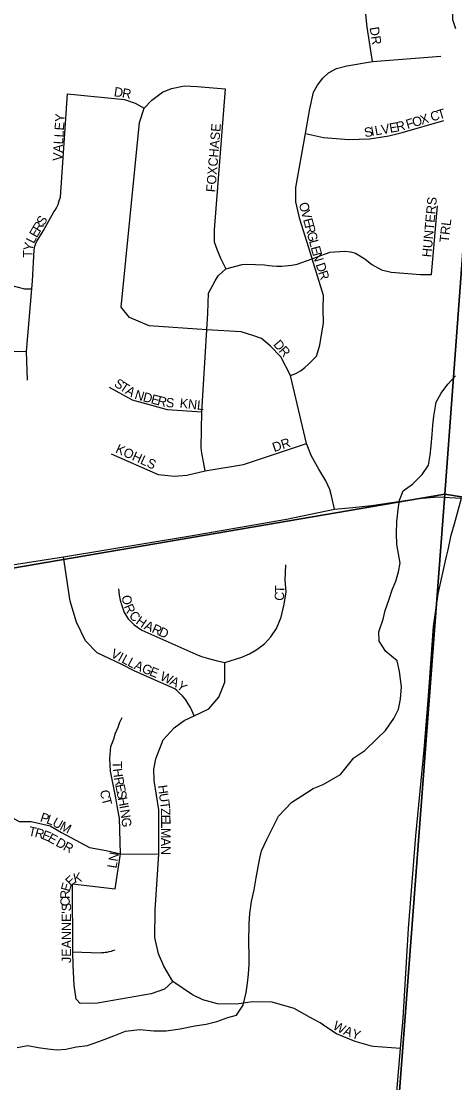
# Model space of a CAD drawing. Extents: x 1310247 to 1552180, y 377264 to 706493.
# Drawn here: x 1411972 to 1414286, y 499190 to 504859 of the extents above; entities that cross this region are included whole.
import ezdxf

# ---------------------------------------------------------------- set-up
doc = ezdxf.new("R2010")
doc.units = 0
for name, color, linetype in [('GM_X_County_Road', 7, 'Continuous'), ('GM_X_Minor_River', 7, 'Continuous'), ('GM_X_Section', 7, 'Continuous'), ('GM_X_State_Route', 7, 'Continuous'), ('GM_X_Township_Subdivision', 7, 'Continuous'), ('GM_X_Township_Subdivision_Text', 7, 'Continuous')]:
    doc.layers.add(name, color=color, linetype=linetype)

msp = doc.modelspace()

# ---------------------------------------------------------------- linework, layer by layer
at = {"layer": 'GM_X_County_Road'}
for points in [[(1413742.6, 502262.9), (1413842.3, 502272.3), (1414095.1, 502310.8), (1414196.2, 502318.5), (1414322.3, 502311.3)], [(1408747.1, 502181), (1408752, 502179.6), (1409123.9, 502088.8), (1409686.7, 501946), (1410355.8, 501758.1), (1410451.9, 501746.2), (1410577.8, 501747.9), (1410826, 501784.4), (1412197, 501999.6), (1412874.9, 502110.2), (1413387.8, 502200.6), (1413644.8, 502253.8), (1413742.6, 502262.9)]]:
    msp.add_lwpolyline(points, dxfattribs=at)
at = {"layer": 'GM_X_Minor_River'}
for points in [[(1414291.5, 504817.8), (1414276.8, 504866.4), (1414274.7, 504928.7), (1414258.6, 504997.4), (1414253, 505079.9), (1414245.5, 505164.4), (1414229.4, 505233.1), (1414215.2, 505295.8), (1414200.6, 505342.4)], [(1413282.9, 500489.5), (1413317, 500556.7), (1413344.8, 500614), (1413417.2, 500688.1), (1413470.4, 500722.6), (1413529.7, 500760.9), (1413584.6, 500783.3), (1413676.4, 500836.7), (1413747.3, 500924.9), (1413806.7, 500965.2), (1413870.7, 501027.5), (1413916.2, 501072.2), (1413960.2, 501135.1), (1413985.7, 501184.5), (1413997.3, 501238.3), (1414001.3, 501304.4), (1413991.7, 501387), (1413979.3, 501443.6), (1413918.6, 501493.6), (1413882.1, 501548.9), (1413881.5, 501599.1), (1413903.6, 501666.7), (1413915, 501712.5), (1413936.8, 501772), (1413952.3, 501821.7), (1413971.8, 501869.3), (1413985.3, 501919.1), (1413994.7, 501964.9), (1413986.1, 502015.4), (1413977.5, 502063.8), (1413975.3, 502124.1), (1413977.2, 502188.2), (1413985.1, 502252.2), (1413990.6, 502302.2), (1414010.1, 502351.8), (1414061.3, 502386.4), (1414113, 502439), (1414146.5, 502488.1), (1414154.2, 502542.1), (1414159.6, 502592.1), (1414165.4, 502652.1), (1414168.9, 502702.2), (1414174.3, 502750.2), (1414186.6, 502824.1), (1414214.1, 502873.4), (1414249.6, 502920.5), (1414291.1, 502965.4)], [(1411949.7, 499378.2), (1412006.2, 499388.5), (1412062.1, 499378.8), (1412114.1, 499371.2), (1412162.1, 499365.7), (1412210.4, 499370.2), (1412266.9, 499382.5), (1412325.3, 499388.8), (1412386.2, 499411), (1412465.3, 499440.7), (1412528.2, 499464.9), (1412602.8, 499474.6), (1412678.8, 499468.3), (1412745.1, 499468.3), (1412819.6, 499478.1), (1412898.3, 499493.7), (1412958.8, 499503.9), (1413015.5, 499518.2), (1413074.3, 499538.5), (1413120.8, 499551.1), (1413156.5, 499604.2), (1413172.5, 499672), (1413180, 499721.9), (1413185.4, 499769.9), (1413189, 499822), (1413188.4, 499870.2), (1413186.4, 499938.5), (1413189.4, 500040.8), (1413193, 500094.8), (1413200.9, 500158.8), (1413214.8, 500220.6), (1413226.7, 500284.5), (1413234.1, 500332.4), (1413243.6, 500380.3), (1413255, 500428.1), (1413282.9, 500489.5)]]:
    msp.add_lwpolyline(points, dxfattribs=at)
at = {"layer": 'GM_X_Section'}
for points in [[(1414533.6, 506397), (1414234.1, 502333.5), (1408766.1, 501397.1), (1409190.5, 506806)], [(1414533.6, 506397), (1419763.1, 506010.4), (1419420.1, 501499.9), (1414234.1, 502333.5)], [(1408766.1, 501397.1), (1414234.1, 502333.5), (1413821.6, 496918.4), (1408325.7, 496082.6)], [(1419420.1, 501499.9), (1419004.7, 496044.9), (1413821.6, 496918.4), (1414234.1, 502333.5)]]:
    msp.add_lwpolyline(points, close=True, dxfattribs=at)
at = {"layer": 'GM_X_State_Route'}
for points in [[(1414240.5, 501992.7), (1414250.4, 502036.2), (1414267.7, 502114.5), (1414285, 502174.8), (1414322.3, 502311.3)], [(1414143.7, 501232.5), (1414157.6, 501403.4), (1414173.2, 501626.3), (1414197.1, 501800.7), (1414240.5, 501992.7)], [(1413997.1, 499373.8), (1414010.3, 499536), (1414038.9, 500014.4), (1414079, 500509.5), (1414122.2, 500969), (1414143.7, 501232.5)], [(1413870.2, 496922.9), (1413867.9, 497002.3), (1413858.2, 497253.7), (1413856.7, 497384.6), (1413857.5, 497535.6), (1413869.4, 497675.4), (1413875.3, 497794.4), (1413888, 497990), (1413909.7, 498247.7), (1413934.1, 498601.4), (1413969, 499037.2), (1413997.1, 499373.8)]]:
    msp.add_lwpolyline(points, dxfattribs=at)
at = {"layer": 'GM_X_Township_Subdivision'}
for points in [[(1413846.3, 504643.9), (1413819.5, 504828), (1413811, 504896.2), (1413779.3, 504977.9), (1413741.5, 505037.6), (1413697.6, 505081.4), (1413629.4, 505143.6), (1413585.5, 505213.1), (1413551.4, 505302), (1413540.4, 505383.7), (1413534.3, 505469), (1413538, 505542.1), (1413548.9, 505586), (1413566, 505635.9), (1413593.8, 505675.2), (1413703.7, 505773.7), (1413784.1, 505810.2), (1413954.8, 505894.3)], [(1413409, 502966.7), (1413437.5, 502977.8), (1413463.2, 502991.8), (1413486.5, 503009.3), (1413504.6, 503027.4), (1413548.2, 503070.7), (1413565.8, 503129.5), (1413585.5, 503249.2), (1413583.5, 503325.6), (1413585.5, 503394.3), (1413525.1, 503590.9), (1413524.7, 503592.4), (1413460, 503802.2), (1413438.4, 503894.4), (1413438.4, 503971.3), (1413490, 504259.6), (1413512.5, 504391.1), (1413531.9, 504479.4), (1413553.8, 504518.4), (1413581.9, 504555), (1413612.3, 504583), (1413655, 504607.4), (1413709.8, 504620.8), (1413846.3, 504643.9), (1414212.7, 504672.8)], [(1412004.9, 502942.7), (1411998.9, 503096), (1412028.9, 503430.1), (1412032.5, 503470.4), (1412041.4, 503638.7), (1412045, 503657.1), (1412053.7, 503680.7), (1412089.7, 503741.1), (1412146, 503840.3), (1412152.8, 503850.9), (1412161.8, 503865.4), (1412168.2, 503880.8), (1412174.9, 503899.5), (1412180.6, 503919.9), (1412219.2, 504470.5), (1412522.8, 504441.7), (1412579.8, 504421.7), (1412627.6, 504393.9)], [(1413644.8, 502253.8), (1413629, 502324.4), (1413618.5, 502357.6), (1413598.1, 502404.3), (1413561.2, 502467.3), (1413521.1, 502536.1), (1413494.2, 502603.4), (1413409, 502966.7), (1413358, 503066.7), (1413301.1, 503125.6), (1413254.1, 503164.8), (1413209, 503180.5), (1413146.3, 503200.1), (1412962.6, 503211.6), (1412654.1, 503231.5), (1412549.6, 503276.6), (1412504.9, 503331.4), (1412603.7, 504317.7), (1412627.6, 504393.9), (1412668.4, 504437.1), (1412725.4, 504480.2), (1412773.9, 504500.2), (1412844, 504513.3), (1412910.2, 504511), (1413017.3, 504501.8), (1413060.4, 504498.7), (1413001.1, 503745.4), (1413001.1, 503680.6), (1413016.8, 503641.4), (1413036.4, 503594.3), (1413063.9, 503537.4)], [(1413490, 504259.6), (1413586, 504239), (1413720.4, 504226.8), (1413831.4, 504231.2), (1413934.4, 504246.9), (1414005, 504264.3), (1414228.3, 504329.4)], [(1412954.1, 502458.7), (1412943.9, 502506.9), (1412938.7, 502534.9), (1412936.1, 502552.4), (1412933.1, 502581), (1412936.5, 502772.6), (1412962.6, 503211.6), (1412967.8, 503300.1), (1412971.7, 503406), (1413007, 503472.7), (1413022.7, 503500.2), (1413063.9, 503537.4), (1413151.3, 503559.1), (1413174, 503562.1), (1413270.1, 503557.4), (1413292.8, 503554.5), (1413312.1, 503552.4), (1413336, 503551.3), (1413346.9, 503551), (1413363.6, 503551.3), (1413380.4, 503552.1), (1413399.1, 503553.9), (1413416.4, 503555.9), (1413444.8, 503561.3), (1413494.4, 503579.6), (1413525.1, 503590.9), (1413534.7, 503594.4), (1413571.8, 503607.4), (1413590.1, 503614.4), (1413607.1, 503620.5), (1413620, 503625.1), (1413699.4, 503630.4), (1413729.8, 503626.9), (1413757.2, 503620.6), (1413806.7, 503590.4), (1413844.2, 503560.6), (1413894.5, 503532.3), (1413946.2, 503518.5), (1414103.4, 503505.8), (1414162.8, 503505.8), (1414194.4, 503873.9)], [(1411187.9, 503473), (1411414.5, 503453.2), (1411459.8, 503447.5), (1411501.3, 503443.8), (1411685.7, 503447), (1411861.2, 503450.1), (1411872.4, 503451.6), (1411883.7, 503452.1), (1411893.9, 503452.1), (1411906.5, 503451.4), (1411988.9, 503430.8), (1412028.9, 503430.1)], [(1410818.6, 503159.9), (1410921.7, 503131.1), (1411163.1, 503118.4), (1411455.5, 503102.4), (1411998.9, 503096)], [(1412441.7, 502904.3), (1412564.4, 502837.1), (1412750.3, 502785.6), (1412936.5, 502772.6)], [(1412452.1, 502549), (1412703.1, 502439.1), (1412789.4, 502429.3), (1412856.1, 502435.2), (1412954.1, 502458.7), (1413158, 502492.1), (1413494.2, 502603.4)], [(1412894.9, 501150.3), (1412878.4, 501187.8), (1412874.8, 501194.9), (1412863.4, 501214.2), (1412849.6, 501234.3), (1412831.8, 501256.3), (1412815.3, 501273.4), (1412802, 501285.6), (1412791, 501293.6), (1412577.8, 501388.2), (1412509.4, 501423.9), (1412376.2, 501487), (1412315.4, 501551), (1412267.5, 501650.1), (1412232.3, 501762), (1412197, 501999.6)], [(1412490.8, 501828.1), (1412494.2, 501794.6), (1412499.5, 501767.5), (1412508.3, 501738.4), (1412520.9, 501701), (1412542.2, 501668.5), (1412574.7, 501635.5), (1412615.8, 501607.5), (1412903.6, 501479.4), (1412934.5, 501466.6), (1412971.1, 501456.7), (1413016.9, 501442.6), (1413059.4, 501434.7), (1413150.2, 501462.7), (1413190.5, 501481.2), (1413229.3, 501503.5), (1413272, 501535.5), (1413305, 501571.4), (1413335.1, 501616.1), (1413360.3, 501676.3), (1413375.8, 501746.1), (1413386.5, 501811.1), (1413380.7, 501874.2), (1413383.6, 501956.7)], [(1413513.6, 499539.1), (1413428.3, 499586.5), (1413311.1, 499621.4), (1413207.3, 499622.9), (1413121.2, 499609.2), (1413020.3, 499611.8), (1412942.1, 499633.8), (1412886, 499659.8), (1412781.6, 499730.7), (1412732.8, 499813.7), (1412704.9, 499879.6), (1412684.6, 499966.7), (1412687, 500112.9), (1412707, 500411.1), (1412707, 500647.8), (1412681.4, 500804.4), (1412679, 500865.2), (1412691, 500919.5), (1412729.4, 501021.8), (1412787.7, 501085.8), (1412841.3, 501124.2), (1412894.9, 501150.3), (1412973.9, 501186.4), (1413026.3, 501248.6), (1413057.9, 501329), (1413059.4, 501434.7)], [(1412501.1, 500412.6), (1412496, 500603), (1412486.4, 500658.9), (1412476.9, 500711.7), (1412448.1, 500854), (1412444.9, 500922.7), (1412450.6, 500985.6), (1412467.3, 501031.1), (1412473.8, 501052.8), (1412488.6, 501090), (1412498.8, 501115.6), (1412510.1, 501140.7)], [(1411413, 500973.3), (1411460.8, 500968.1), (1411510, 500957.1), (1411561.5, 500939.5), (1411630.5, 500902), (1411689.2, 500865.6), (1411727.3, 500823.6), (1411762.1, 500780), (1411795.2, 500711.6), (1411861.5, 500641.4), (1411960.6, 500585.4), (1412024.5, 500585.4), (1412126.8, 500561.4), (1412186, 500526.3), (1412336.2, 500446.3), (1412425.7, 500430.3), (1412501.1, 500412.6), (1412707, 500411.1)], [(1412781.6, 499730.7), (1412737.4, 499690.4), (1412666.1, 499665.6), (1412378.4, 499615.9), (1412286.9, 499612.8), (1412265.2, 499636.1), (1412254.4, 499712.1), (1412248.3, 499817.3), (1412246.3, 499890), (1412245.1, 500252.9), (1412473.7, 500225.7), (1412501.1, 500412.6)], [(1412246.3, 499890), (1412392.5, 499884.9), (1412401, 499885), (1412412.4, 499885.9), (1412420.4, 499886.9), (1412430, 499888.3), (1412441.7, 499890.7), (1412453.6, 499893.6), (1412461.3, 499895.7), (1412473.7, 499899.6)], [(1413603, 499485.7), (1413566.9, 499509.5), (1413513.6, 499539.1)], [(1413841.6, 499386.1), (1413755.4, 499410.4), (1413654.7, 499451.6), (1413603, 499485.7)], [(1413997.1, 499373.8), (1413851.7, 499383.3), (1413841.6, 499386.1)]]:
    msp.add_lwpolyline(points, dxfattribs=at)

# ---------------------------------------------------------------- texts
at = {"layer": 'GM_X_Township_Subdivision_Text'}
for s, rotation, p in [('DR', 278.9682, (1413831.5, 504825.1)), ('D', 351.6659, (1412464, 504459)), ('R', 350.374, (1412507.3, 504452.7)), ('VALLEY', 86.532, (1412189.4, 504111.5)), ('X', 16.9661, (1414109.9, 504306.1)), ('C', 16.9652, (1414164.6, 504322.8)), ('T', 16.9531, (1414202.5, 504334.3)), ('FOXCHASE', 85.3009, (1413007.8, 503944.5)), ('L', 10.1203, (1413863.8, 504249)), ('V', 10.1249, (1413898.5, 504255.2)), ('E', 10.1284, (1413941.8, 504262.9)), ('R', 12.6046, (1413978.8, 504269.6)), ('F', 16.8321, (1414034, 504283)), ('O', 16.9745, (1414067.8, 504293.2)), ('S', 10.1338, (1413807.5, 504239)), ('I', 10.127, (1413842.2, 504245.2)), ('HUNTERS', 84.5592, (1414160.6, 503597)), ('O', 285.2609, (1413453, 503884.6)), ('V', 285.2655, (1413464.6, 503842.1)), ('S', 59.6266, (1412092, 503763.8)), ('E', 285.2623, (1413476.2, 503799.7)), ('TRL', 83.4173, (1414253.9, 503675.4)), ('E', 59.9874, (1412054.4, 503699.2)), ('R', 59.6256, (1412071.9, 503729.6)), ('R', 285.269, (1413485.5, 503765.7)), ('G', 285.2609, (1413495.9, 503727.5)), ('Y', 78.0342, (1412031, 503628.6)), ('L', 63.5205, (1412039.1, 503668.4)), ('L', 285.2686, (1413507.5, 503685)), ('T', 89.3716, (1412030.9, 503596)), ('E', 285.2623, (1413516.8, 503651.1)), ('N', 286.5224, (1413526.3, 503616)), ('D', 287.8503, (1413543.3, 503560)), ('R', 287.8784, (1413556.8, 503518.1)), ('D', 310.3737, (1413314.7, 503131.3)), ('R', 311.384, (1413343.9, 503097.1)), ('S', 326.5335, (1412463.6, 502913.1)), ('T', 326.5221, (1412493, 502893.7)), ('A', 328.0175, (1412523.5, 502873.5)), ('N', 342.487, (1412573.4, 502844.4)), ('D', 345.5466, (1412618.1, 502830.4)), ('E', 345.4734, (1412660.7, 502819.4)), ('R', 345.7365, (1412695, 502810.5)), ('S', 354.9097, (1412742, 502799.3)), ('KNL', 353.8839, (1412815.8, 502795.8)), ('KOHLS', 335.6577, (1412471, 502557.5)), ('DR', 18.4313, (1413322.2, 502557.8)), ('C', 85.3806, (1413373, 501762.3)), ('T', 88.3797, (1413376.3, 501804.6)), ('O', 279.5288, (1412507.5, 501789.9)), ('R', 293.1893, (1412518.5, 501734)), ('C', 311.7099, (1412543.5, 501682.8)), ('H', 325.3335, (1412579.6, 501644.7)), ('A', 335.5294, (1412624.2, 501614.9)), ('R', 336.1888, (1412664.8, 501596.4)), ('D', 336.1932, (1412701.1, 501580.4)), ('V', 332.7459, (1412445.1, 501466.1)), ('I', 332.7555, (1412484.2, 501445.9)), ('L', 332.7568, (1412503.8, 501435.8)), ('L', 332.8159, (1412535.1, 501419.7)), ('A', 336.279, (1412569.4, 501402.2)), ('G', 338.15, (1412611.3, 501383.8)), ('E', 338.2106, (1412652.2, 501367.4)), ('W', 335.172, (1412708.5, 501343.1)), ('A', 333.5425, (1412760.1, 501319.3)), ('Y', 320.4561, (1412796.9, 501301.3)), ('T', 270.6147, (1412459, 500907.6)), ('H', 277.5193, (1412459.8, 500865.8)), ('R', 280.8605, (1412466.1, 500819)), ('C', 279.9095, (1412391.6, 500749.8)), ('E', 280.89, (1412473.5, 500780.1)), ('S', 280.884, (1412480.2, 500745.6)), ('H', 277.7716, (1412700.9, 500777)), ('U', 277.7607, (1412706.8, 500733.4)), ('T', 284.5885, (1412399.4, 500706.5)), ('H', 280.8835, (1412486.8, 500711)), ('T', 276.9573, (1412712.8, 500690)), ('P', 342.6884, (1412069, 500586.8)), ('L', 341.0381, (1412102.3, 500576.5)), ('I', 280.8855, (1412495.1, 500667.8)), ('N', 279.7408, (1412499.3, 500646.4)), ('Z', 272.5145, (1412716.9, 500656.1)), ('E', 270.1776, (1412718.5, 500621.5)), ('T', 347.9854, (1412006.8, 500511.1)), ('U', 331.1078, (1412133.5, 500566)), ('M', 332.6261, (1412173.3, 500544)), ('G', 275.1539, (1412506.6, 500604.1)), ('L', 270, (1412718.6, 500586.3)), ('R', 344.9036, (1412040.5, 500503.9)), ('E', 338.7212, (1412077.4, 500494.1)), ('E', 331.0821, (1412108.6, 500482.1)), ('M', 269.9957, (1412718.6, 500551.1)), ('D', 331.4412, (1412151.9, 500457.9)), ('R', 332.1961, (1412191.1, 500436.5)), ('A', 270, (1412718.6, 500498.3)), ('N', 269.9983, (1412718.6, 500454.3)), ('LN', 80.5377, (1412479.9, 500332.8)), ('E', 43.3177, (1412236, 500235.9)), ('K', 12.1962, (1412255.4, 500256.7)), ('E', 74.4392, (1412230.2, 500208)), ('C', 90, (1412230.7, 500132.4)), ('R', 90, (1412230.7, 500172)), ("JEANNE'S", 90, (1412237.7, 499829.7)), ('W', 330.765, (1413631.1, 499480.2)), ('A', 338.6271, (1413687.8, 499449.1)), ('Y', 341.1548, (1413731, 499432.2))]:
    msp.add_text(s, height=50, rotation=rotation, dxfattribs=at).set_placement(p)

doc.saveas('drawing.dxf')
